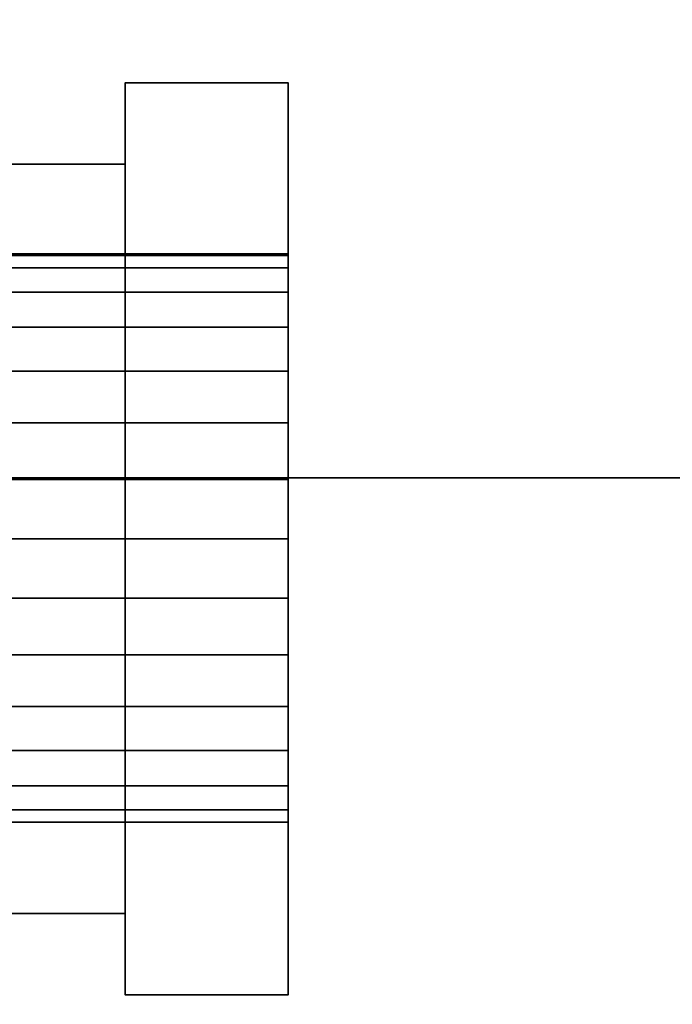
# Model space of a CAD drawing. Header units: millimetres. Extents: x -493 to 6693, y -115 to 135.
# Tile 263 of 656: x 315 to 323, y -21 to -9. Entities that reach past the tile are written whole.
import ezdxf

# ---------------------------------------------------------------- set-up
doc = ezdxf.new("R2010")
doc.units = ezdxf.units.MM
doc.layers.add('151', color=7, linetype='Continuous', true_color=0xffffff)

# ---------------------------------------------------------------- blocks, each defined once
blk = doc.blocks.new('UG_SURFACE_001')
at = {"layer": '151', "color": 252, "linetype": 'Continuous', "lineweight": 35}
for points in [[(492.5, -15, 2200.25), (492.5, 125, 2200.25), (-492.5, 125, 2200.25), (-492.5, -15, 2200.25)], [(-342.5, -15, 2050.25), (-342.5, 125, 2050.25), (342.5, 125, 2050.25), (342.5, -15, 2050.25)], [(492.5, -15, 2200.25), (-492.5, -15, 2200.25), (-342.5, -15, 2050.25), (342.5, -15, 2050.25)]]:
    blk.add_3dface(points, dxfattribs=at)
blk = doc.blocks.new('UG_SURFACE_009')
at = {"layer": '151', "color": 252, "linetype": 'Continuous', "lineweight": 35}
for points in [[(279.496, -19.899, 362.418), (279.389, -20.401, 364), (325.214, -30.142, 364)], [(279.496, -19.899, 291.918), (279.389, -20.401, 293.5), (325.214, -30.142, 293.5)], [(325.469, -29.848, 360.764), (279.46, -20.069, 360.764), (279.496, -19.899, 362.418)], [(325.469, -29.848, 290.264), (279.46, -20.069, 290.264), (279.496, -19.899, 291.918)], [(325.214, -30.142, 364), (325.466, -29.851, 363.245), (279.496, -19.899, 362.418)], [(279.496, -19.899, 362.418), (325.608, -29.7, 361.581), (325.469, -29.848, 360.764)], [(279.496, -19.899, 362.418), (325.608, -29.7, 362.418), (325.608, -29.7, 361.581)], [(325.466, -29.851, 363.245), (325.608, -29.7, 362.418), (279.496, -19.899, 362.418)], [(325.214, -30.142, 293.5), (325.467, -29.85, 292.741), (279.496, -19.899, 291.918)], [(279.496, -19.899, 291.918), (325.608, -29.7, 291.078), (325.469, -29.848, 290.264)], [(279.496, -19.899, 291.918), (325.608, -29.7, 291.918), (325.608, -29.7, 291.078)], [(325.467, -29.85, 292.741), (325.608, -29.7, 291.918), (279.496, -19.899, 291.918)], [(324.936, -30.508, 359.455), (324.883, -30.574, 359.323), (279.287, -20.882, 359.323), (279.46, -20.069, 360.764)], [(324.883, -30.574, 288.823), (279.287, -20.882, 288.823), (279.46, -20.069, 290.264), (325.469, -29.848, 290.264)], [(279.46, -20.069, 360.764), (325.469, -29.848, 360.764), (324.936, -30.508, 359.455)], [(279.389, -20.401, 364), (279.158, -21.49, 365.236), (324.523, -31.133, 365.236), (324.951, -30.518, 364.469)], [(325.214, -30.142, 293.5), (279.389, -20.401, 293.5), (279.158, -21.49, 294.736), (324.523, -31.133, 294.736)], [(324.951, -30.518, 364.469), (325.214, -30.142, 364), (279.389, -20.401, 364)], [(324.177, -31.799, 358.346), (279.007, -22.198, 358.346), (279.287, -20.882, 359.323), (324.883, -30.574, 359.323)], [(324.177, -31.799, 287.846), (279.007, -22.198, 287.846), (279.287, -20.882, 288.823), (324.883, -30.574, 288.823)]]:
    blk.add_3dface(points, dxfattribs=at)
blk = doc.blocks.new('UG_SURFACE_010')
at = {"layer": '151', "color": 252, "linetype": 'Continuous', "lineweight": 35}
for points in [[(279.496, -19.899, 1797.418), (279.389, -20.401, 1799), (325.214, -30.142, 1799)], [(279.496, -19.899, 1726.918), (279.389, -20.401, 1728.5), (325.214, -30.142, 1728.5)], [(325.469, -29.848, 1795.764), (279.46, -20.069, 1795.764), (279.496, -19.899, 1797.418)], [(325.469, -29.848, 1725.264), (279.46, -20.069, 1725.264), (279.496, -19.899, 1726.918)], [(325.214, -30.142, 1799), (325.466, -29.851, 1798.245), (279.496, -19.899, 1797.418)], [(279.496, -19.899, 1797.418), (325.608, -29.7, 1796.581), (325.469, -29.848, 1795.764)], [(279.496, -19.899, 1797.418), (325.608, -29.7, 1797.418), (325.608, -29.7, 1796.581)], [(325.466, -29.851, 1798.245), (325.608, -29.7, 1797.418), (279.496, -19.899, 1797.418)], [(325.214, -30.142, 1728.5), (325.467, -29.85, 1727.741), (279.496, -19.899, 1726.918)], [(279.496, -19.899, 1726.918), (325.608, -29.7, 1726.078), (325.469, -29.848, 1725.264)], [(279.496, -19.899, 1726.918), (325.608, -29.7, 1726.918), (325.608, -29.7, 1726.078)], [(325.467, -29.85, 1727.741), (325.608, -29.7, 1726.918), (279.496, -19.899, 1726.918)], [(324.936, -30.508, 1794.455), (324.883, -30.574, 1794.323), (279.287, -20.882, 1794.323), (279.46, -20.069, 1795.764)], [(324.883, -30.574, 1723.823), (279.287, -20.882, 1723.823), (279.46, -20.069, 1725.264), (325.469, -29.848, 1725.264)], [(279.46, -20.069, 1795.764), (325.469, -29.848, 1795.764), (324.936, -30.508, 1794.455)], [(279.389, -20.401, 1799), (279.158, -21.49, 1800.236), (324.523, -31.133, 1800.236), (324.951, -30.518, 1799.469)], [(325.214, -30.142, 1728.5), (279.389, -20.401, 1728.5), (279.158, -21.49, 1729.736), (324.523, -31.133, 1729.736)], [(324.951, -30.518, 1799.469), (325.214, -30.142, 1799), (279.389, -20.401, 1799)], [(324.177, -31.799, 1793.346), (279.007, -22.198, 1793.346), (279.287, -20.882, 1794.323), (324.883, -30.574, 1794.323)], [(324.177, -31.799, 1722.846), (279.007, -22.198, 1722.846), (279.287, -20.882, 1723.823), (324.883, -30.574, 1723.823)]]:
    blk.add_3dface(points, dxfattribs=at)
blk = doc.blocks.new('UG_SURFACE_017')
at = {"layer": '151', "color": 252, "linetype": 'Continuous', "lineweight": 35}
for points in [[(279.496, -19.899, 1547.418), (279.389, -20.401, 1549), (325.214, -30.142, 1549)], [(279.496, -19.899, 1476.918), (279.389, -20.401, 1478.5), (325.214, -30.142, 1478.5)], [(325.469, -29.848, 1545.764), (279.46, -20.069, 1545.764), (279.496, -19.899, 1547.418)], [(325.469, -29.848, 1475.264), (279.46, -20.069, 1475.264), (279.496, -19.899, 1476.918)], [(325.214, -30.142, 1549), (325.466, -29.851, 1548.245), (279.496, -19.899, 1547.418)], [(279.496, -19.899, 1547.418), (325.608, -29.7, 1546.581), (325.469, -29.848, 1545.764)], [(279.496, -19.899, 1547.418), (325.608, -29.7, 1547.418), (325.608, -29.7, 1546.581)], [(325.466, -29.851, 1548.245), (325.608, -29.7, 1547.418), (279.496, -19.899, 1547.418)], [(325.214, -30.142, 1478.5), (325.467, -29.85, 1477.741), (279.496, -19.899, 1476.918)], [(279.496, -19.899, 1476.918), (325.608, -29.7, 1476.078), (325.469, -29.848, 1475.264)], [(279.496, -19.899, 1476.918), (325.608, -29.7, 1476.918), (325.608, -29.7, 1476.078)], [(325.467, -29.85, 1477.741), (325.608, -29.7, 1476.918), (279.496, -19.899, 1476.918)], [(324.936, -30.508, 1544.455), (324.883, -30.574, 1544.323), (279.287, -20.882, 1544.323), (279.46, -20.069, 1545.764)], [(324.883, -30.574, 1473.823), (279.287, -20.882, 1473.823), (279.46, -20.069, 1475.264), (325.469, -29.848, 1475.264)], [(279.46, -20.069, 1545.764), (325.469, -29.848, 1545.764), (324.936, -30.508, 1544.455)], [(279.389, -20.401, 1549), (279.158, -21.49, 1550.236), (324.523, -31.133, 1550.236), (324.951, -30.518, 1549.469)], [(325.214, -30.142, 1478.5), (279.389, -20.401, 1478.5), (279.158, -21.49, 1479.736), (324.523, -31.133, 1479.736)], [(324.951, -30.518, 1549.469), (325.214, -30.142, 1549), (279.389, -20.401, 1549)], [(324.177, -31.799, 1543.346), (279.007, -22.198, 1543.346), (279.287, -20.882, 1544.323), (324.883, -30.574, 1544.323)], [(324.177, -31.799, 1472.846), (279.007, -22.198, 1472.846), (279.287, -20.882, 1473.823), (324.883, -30.574, 1473.823)]]:
    blk.add_3dface(points, dxfattribs=at)
blk = doc.blocks.new('UG_SURFACE_070')
at = {"layer": '151', "color": 18, "linetype": 'Continuous', "lineweight": 35}
for points in [[(308.5, -20.35, 29.1), (316, -20.35, 29.1), (316, -11.15, 29.1), (308.5, -11.15, 29.1)], [(308.5, -11.15, 29.1), (316, -11.15, 29.1), (316, -11.15, 20.3), (308.5, -11.15, 20.3)], [(308.5, -11.15, 20.3), (316, -11.15, 20.3), (316, -20.35, 20.3), (308.5, -20.35, 20.3)], [(308.5, -20.35, 20.3), (308.5, -20.35, 29.1), (308.5, -11.15, 29.1), (308.5, -11.15, 20.3)], [(316, -11.15, 20.3), (316, -11.15, 29.1), (316, -12.269, 25.066), (316, -12.25, 24.7)], [(316, -11.15, 29.1), (316, -12.719, 26.45), (316, -12.269, 25.066)], [(316, -12.25, 24.7), (316, -12.421, 23.618), (316, -11.15, 20.3)], [(316, -12.421, 23.618), (316, -13.149, 22.358), (316, -11.15, 20.3)], [(316, -11.15, 29.1), (316, -15.022, 28.124), (316, -13.693, 27.532)], [(316, -13.693, 27.532), (316, -12.719, 26.45), (316, -11.15, 29.1)], [(316, -11.15, 20.3), (316, -14.326, 21.503), (316, -15.75, 21.2)], [(316, -16.478, 28.124), (316, -15.022, 28.124), (316, -11.15, 29.1), (316, -20.35, 29.1)], [(316, -13.149, 22.358), (316, -14.326, 21.503), (316, -11.15, 20.3)], [(316, -15.75, 21.2), (316, -20.35, 20.3), (316, -11.15, 20.3)], [(311, -12.421, 23.618), (311, -12.25, 24.7), (311, -12.269, 25.066), (311, -15.75, 24.7)], [(316, -12.25, 24.7), (316, -12.269, 25.066), (311, -12.269, 25.066), (311, -12.25, 24.7)], [(311, -12.25, 24.7), (311, -12.421, 23.618), (316, -12.421, 23.618), (316, -12.25, 24.7)], [(311, -15.75, 24.7), (311, -12.269, 25.066), (311, -12.719, 26.45), (311, -13.693, 27.532)], [(316, -12.719, 26.45), (311, -12.719, 26.45), (311, -12.269, 25.066), (316, -12.269, 25.066)], [(311, -14.326, 21.503), (311, -13.149, 22.358), (311, -12.421, 23.618), (311, -15.75, 24.7)], [(316, -12.421, 23.618), (311, -12.421, 23.618), (311, -13.149, 22.358), (316, -13.149, 22.358)], [(316, -13.693, 27.532), (311, -13.693, 27.532), (311, -12.719, 26.45), (316, -12.719, 26.45)], [(316, -13.149, 22.358), (311, -13.149, 22.358), (311, -14.326, 21.503), (316, -14.326, 21.503)], [(311, -13.693, 27.532), (311, -15.022, 28.124), (311, -16.478, 28.124), (311, -15.75, 24.7)], [(316, -15.022, 28.124), (311, -15.022, 28.124), (311, -13.693, 27.532), (316, -13.693, 27.532)], [(311, -17.174, 21.503), (311, -15.75, 21.2), (311, -14.326, 21.503), (311, -15.75, 24.7)], [(316, -14.326, 21.503), (311, -14.326, 21.503), (311, -15.75, 21.2), (316, -15.75, 21.2)], [(316, -16.478, 28.124), (311, -16.478, 28.124), (311, -15.022, 28.124), (316, -15.022, 28.124)], [(311, -16.478, 28.124), (311, -17.807, 27.532), (311, -18.781, 26.45), (311, -15.75, 24.7)], [(311, -18.781, 26.45), (311, -19.231, 25.066), (311, -19.079, 23.618), (311, -15.75, 24.7)], [(311, -19.079, 23.618), (311, -18.351, 22.358), (311, -17.174, 21.503), (311, -15.75, 24.7)], [(316, -15.75, 21.2), (311, -15.75, 21.2), (311, -17.174, 21.503), (316, -17.174, 21.503)], [(316, -20.35, 20.3), (316, -15.75, 21.2), (316, -17.174, 21.503)], [(316, -17.807, 27.532), (311, -17.807, 27.532), (311, -16.478, 28.124), (316, -16.478, 28.124)], [(316, -17.807, 27.532), (316, -16.478, 28.124), (316, -20.35, 29.1)], [(316, -17.174, 21.503), (311, -17.174, 21.503), (311, -18.351, 22.358), (316, -18.351, 22.358)], [(316, -20.35, 20.3), (316, -17.174, 21.503), (316, -18.351, 22.358)], [(316, -18.781, 26.45), (311, -18.781, 26.45), (311, -17.807, 27.532), (316, -17.807, 27.532)], [(316, -20.35, 29.1), (316, -18.781, 26.45), (316, -17.807, 27.532)], [(316, -18.351, 22.358), (311, -18.351, 22.358), (311, -19.079, 23.618), (316, -19.079, 23.618)], [(316, -18.351, 22.358), (316, -19.079, 23.618), (316, -20.35, 20.3)], [(316, -19.231, 25.066), (311, -19.231, 25.066), (311, -18.781, 26.45), (316, -18.781, 26.45)], [(316, -20.35, 29.1), (316, -19.231, 25.066), (316, -18.781, 26.45)], [(316, -19.079, 23.618), (311, -19.079, 23.618), (311, -19.231, 25.066), (316, -19.231, 25.066)], [(316, -19.079, 23.618), (316, -19.231, 25.066), (316, -20.35, 29.1), (316, -20.35, 20.3)], [(308.5, -20.35, 20.3), (316, -20.35, 20.3), (316, -20.35, 29.1), (308.5, -20.35, 29.1)]]:
    blk.add_3dface(points, dxfattribs=at)
blk = doc.blocks.new('UG_SURFACE_071')
at = {"layer": '151', "color": 18, "linetype": 'Continuous', "lineweight": 35}
for points in [[(316, -10.15, 30.1), (316, -10.15, 9.1), (316, -12.269, 24.334), (316, -12.25, 24.7)], [(316, -10.15, 9.1), (316, -12.719, 22.95), (316, -12.269, 24.334)], [(316, -12.25, 24.7), (316, -12.421, 25.782), (316, -10.15, 30.1)], [(316, -12.421, 25.782), (316, -13.149, 27.042), (316, -10.15, 30.1)], [(316, -10.15, 9.1), (316, -15.022, 21.276), (316, -13.693, 21.868)], [(316, -13.693, 21.868), (316, -12.719, 22.95), (316, -10.15, 9.1)], [(316, -16.478, 21.276), (316, -15.022, 21.276), (316, -10.15, 9.1), (316, -21.35, 9.1)], [(316, -13.149, 27.042), (316, -14.326, 27.897), (316, -10.15, 30.1)], [(316, -14.326, 27.897), (316, -15.75, 28.2), (316, -21.35, 30.1), (316, -10.15, 30.1)], [(316, -10.15, 9.1), (318, -10.15, 9.1), (318, -21.35, 9.1), (316, -21.35, 9.1)], [(316, -10.15, 30.1), (318, -10.15, 30.1), (318, -10.15, 9.1), (316, -10.15, 9.1)], [(316, -21.35, 30.1), (318, -21.35, 30.1), (318, -10.15, 30.1), (316, -10.15, 30.1)], [(318, -10.15, 30.1), (318, -12.421, 25.782), (318, -12.25, 24.7)], [(318, -12.25, 24.7), (318, -12.269, 24.334), (318, -10.15, 9.1), (318, -10.15, 30.1)], [(318, -10.15, 30.1), (318, -13.149, 27.042), (318, -12.421, 25.782)], [(318, -10.15, 9.1), (318, -12.719, 22.95), (318, -13.693, 21.868)], [(318, -10.15, 30.1), (318, -14.326, 27.897), (318, -13.149, 27.042)], [(318, -12.269, 24.334), (318, -12.719, 22.95), (318, -10.15, 9.1)], [(318, -15.75, 28.2), (318, -14.326, 27.897), (318, -10.15, 30.1), (318, -21.35, 30.1)], [(318, -21.35, 9.1), (318, -10.15, 9.1), (318, -15.022, 21.276), (318, -16.478, 21.276)], [(318, -13.693, 21.868), (318, -15.022, 21.276), (318, -10.15, 9.1)], [(316, -12.25, 24.7), (316, -12.269, 24.334), (318, -12.269, 24.334), (318, -12.25, 24.7)], [(318, -12.25, 24.7), (318, -12.421, 25.782), (316, -12.421, 25.782), (316, -12.25, 24.7)], [(316, -12.719, 22.95), (318, -12.719, 22.95), (318, -12.269, 24.334), (316, -12.269, 24.334)], [(316, -12.421, 25.782), (318, -12.421, 25.782), (318, -13.149, 27.042), (316, -13.149, 27.042)], [(316, -13.693, 21.868), (318, -13.693, 21.868), (318, -12.719, 22.95), (316, -12.719, 22.95)], [(316, -13.149, 27.042), (318, -13.149, 27.042), (318, -14.326, 27.897), (316, -14.326, 27.897)], [(316, -15.022, 21.276), (318, -15.022, 21.276), (318, -13.693, 21.868), (316, -13.693, 21.868)], [(316, -14.326, 27.897), (318, -14.326, 27.897), (318, -15.75, 28.2), (316, -15.75, 28.2)], [(316, -16.478, 21.276), (318, -16.478, 21.276), (318, -15.022, 21.276), (316, -15.022, 21.276)], [(316, -15.75, 28.2), (318, -15.75, 28.2), (318, -17.174, 27.897), (316, -17.174, 27.897)], [(316, -21.35, 30.1), (316, -15.75, 28.2), (316, -17.174, 27.897)], [(318, -17.174, 27.897), (318, -15.75, 28.2), (318, -21.35, 30.1)], [(316, -17.807, 21.868), (318, -17.807, 21.868), (318, -16.478, 21.276), (316, -16.478, 21.276)], [(316, -17.807, 21.868), (316, -16.478, 21.276), (316, -21.35, 9.1)], [(318, -21.35, 9.1), (318, -16.478, 21.276), (318, -17.807, 21.868)], [(316, -17.174, 27.897), (318, -17.174, 27.897), (318, -18.351, 27.042), (316, -18.351, 27.042)], [(316, -17.174, 27.897), (316, -18.351, 27.042), (316, -21.35, 30.1)], [(318, -21.35, 30.1), (318, -18.351, 27.042), (318, -17.174, 27.897)], [(316, -18.781, 22.95), (318, -18.781, 22.95), (318, -17.807, 21.868), (316, -17.807, 21.868)], [(316, -21.35, 9.1), (316, -18.781, 22.95), (316, -17.807, 21.868)], [(318, -17.807, 21.868), (318, -18.781, 22.95), (318, -21.35, 9.1)], [(316, -18.351, 27.042), (318, -18.351, 27.042), (318, -19.079, 25.782), (316, -19.079, 25.782)], [(316, -21.35, 30.1), (316, -18.351, 27.042), (316, -19.079, 25.782)], [(318, -19.079, 25.782), (318, -18.351, 27.042), (318, -21.35, 30.1)], [(316, -19.231, 24.334), (318, -19.231, 24.334), (318, -18.781, 22.95), (316, -18.781, 22.95)], [(316, -21.35, 9.1), (316, -19.231, 24.334), (316, -18.781, 22.95)], [(318, -18.781, 22.95), (318, -19.231, 24.334), (318, -21.35, 30.1), (318, -21.35, 9.1)], [(316, -19.079, 25.782), (318, -19.079, 25.782), (318, -19.231, 24.334), (316, -19.231, 24.334)], [(316, -19.079, 25.782), (316, -19.231, 24.334), (316, -21.35, 9.1), (316, -21.35, 30.1)], [(318, -21.35, 30.1), (318, -19.231, 24.334), (318, -19.079, 25.782)], [(316, -21.35, 9.1), (318, -21.35, 9.1), (318, -21.35, 30.1), (316, -21.35, 30.1)]]:
    blk.add_3dface(points, dxfattribs=at)
blk = doc.blocks.new('UG_SURFACE_157')
at = {"layer": '151', "color": 252, "linetype": 'Continuous', "lineweight": 35}
for points in [[(-353, -15, 2060.25), (353, -15, 2060.25), (351.5, -15, 2058.75), (-351.5, -15, 2058.75)], [(-353, -15, 2060.25), (-353, -21.92, 2060.25), (353, -21.92, 2060.25), (353, -15, 2060.25)], [(-351.5, -15, 2058.75), (351.5, -15, 2058.75), (351.5, -21.92, 2058.75), (-351.5, -21.92, 2058.75)]]:
    blk.add_3dface(points, dxfattribs=at)

msp = doc.modelspace()

# ---------------------------------------------------------------- linework, layer by layer
at = {"layer": '151', "color": 253, "linetype": 'Continuous', "lineweight": -3}
for p, q in [((316, -10.15, 30.1), (316, -21.35, 30.1)), ((316, -10.15, 9.1), (316, -10.15, 30.1)), ((316, -21.35, 9.1), (316, -10.15, 9.1)), ((318, -10.15, 9.1), (316, -10.15, 9.1)), ((318, -10.15, 30.1), (316, -10.15, 30.1)), ((316, -10.15, 30.1), (316, -21.35, 30.1)), ((318, -10.15, 30.1), (318, -21.35, 30.1)), ((318, -10.15, 9.1), (318, -10.15, 30.1)), ((318, -21.35, 9.1), (318, -10.15, 9.1)), ((316, -11.15, 29.1), (308.5, -11.15, 29.1)), ((316, -11.15, 20.3), (308.5, -11.15, 20.3)), ((316, -11.15, 20.3), (316, -20.35, 20.3)), ((316, -11.15, 29.1), (316, -11.15, 20.3)), ((316, -20.35, 29.1), (316, -11.15, 29.1)), ((-492.5, -15, 2200.25), (492.5, -15, 2200.25)), ((353, -15, 2060.25), (-353, -15, 2060.25)), ((351.5, -15, 2058.75), (-351.5, -15, 2058.75)), ((342.5, -15, 2050.25), (-342.5, -15, 2050.25)), ((316, -20.35, 29.1), (308.5, -20.35, 29.1)), ((316, -20.35, 20.3), (308.5, -20.35, 20.3)), ((316, -20.35, 20.3), (316, -20.35, 29.1)), ((318, -21.35, 9.1), (316, -21.35, 9.1)), ((318, -21.35, 30.1), (316, -21.35, 30.1)), ((316, -21.35, 30.1), (316, -21.35, 9.1)), ((318, -21.35, 9.1), (316, -21.35, 9.1)), ((318, -21.35, 30.1), (318, -21.35, 9.1))]:
    msp.add_line(p, q, dxfattribs=at)
at = {"layer": '151', "color": 253, "linetype": 'Continuous', "lineweight": -3, "extrusion": (1, 0, 0)}
for centre in [(-15.75, 24.7, 316), (-15.75, 24.7, 316), (-15.75, 24.7, 318)]:
    msp.add_circle(centre, 3.5, dxfattribs=at)

# ---------------------------------------------------------------- block references
at = {"layer": '151', "color": 253, "linetype": 'Continuous', "lineweight": -3}
for name in ['UG_SURFACE_157', 'UG_SURFACE_001', 'UG_SURFACE_071', 'UG_SURFACE_070', 'UG_SURFACE_009', 'UG_SURFACE_010', 'UG_SURFACE_017']:
    msp.add_blockref(name, (0, 0), dxfattribs=at)

doc.saveas('drawing.dxf')
